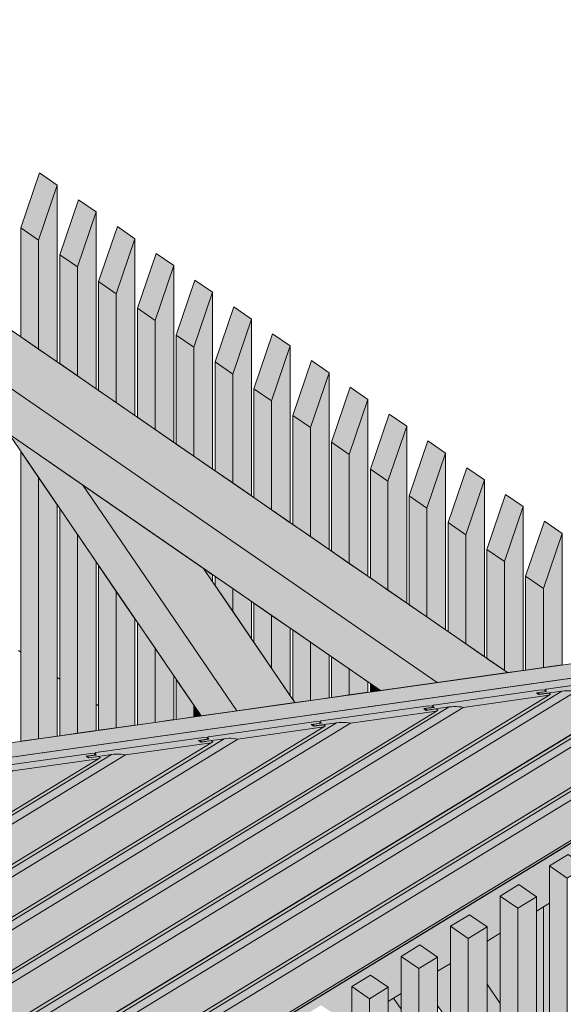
# Model space of a CAD drawing. Header units: millimetres. Extents: x 0 to 1517, y -116 to 725.
# Tile 438 of 501: x 1165 to 1175, y 647 to 666. Entities that reach past the tile are written whole.
import ezdxf

# ---------------------------------------------------------------- set-up
doc = ezdxf.new("R2010")
doc.units = ezdxf.units.MM
doc.linetypes.add('CADWORK_5', pattern=[13.2, 10, -1.5, 0.2, -1.5])
doc.layers.add('Ech.1_100', color=7, linetype='Continuous')

msp = doc.modelspace()

# ---------------------------------------------------------------- hatches: boundary and pattern name
at = {"layer": 'Ech.1_100', "linetype": 'Continuous', "lineweight": 5, "true_color": 0xe3bbbb, "transparency": 33554687}
for points in [[(1172.781, 652.901), (1174.149, 653.094), (1153.291, 667.497), (1152.417, 666.963), (1172.781, 652.901)], [(1171.684, 652.747), (1172.781, 652.901), (1152.417, 666.963), (1152.417, 666.051), (1171.684, 652.747)]]:
    msp.add_hatch(color=9, dxfattribs=at).paths.add_polyline_path(points)
at = {"layer": 'Ech.1_100', "linetype": 'Continuous', "lineweight": 5, "true_color": 0xeaddd7, "transparency": 33554687}
for points in [[(1165.411, 662.563), (1165.068, 662.799), (1164.704, 661.732), (1165.047, 661.495), (1165.411, 662.563)], [(1165.047, 659.38), (1165.411, 659.128), (1165.411, 662.563), (1165.047, 661.495), (1165.047, 659.38)], [(1166.165, 662.042), (1165.822, 662.279), (1165.458, 661.211), (1165.8, 660.975), (1166.165, 662.042)], [(1165.8, 658.859), (1166.165, 658.608), (1166.165, 662.042), (1165.8, 660.975), (1165.8, 658.859)], [(1164.704, 659.616), (1165.047, 659.38), (1165.047, 661.495), (1164.704, 661.732), (1164.704, 659.616)], [(1166.211, 660.691), (1166.554, 660.454), (1166.918, 661.522), (1166.576, 661.758), (1166.211, 660.691)], [(1166.554, 658.339), (1166.918, 658.087), (1166.918, 661.522), (1166.554, 660.454), (1166.554, 658.339)], [(1165.458, 659.096), (1165.8, 658.859), (1165.8, 660.975), (1165.458, 661.211), (1165.458, 659.096)], [(1167.672, 661.001), (1167.329, 661.238), (1166.965, 660.171), (1167.308, 659.934), (1167.672, 661.001)], [(1167.308, 657.818), (1167.672, 657.567), (1167.672, 661.001), (1167.308, 659.934), (1167.308, 657.818)], [(1166.211, 658.575), (1166.554, 658.339), (1166.554, 660.454), (1166.211, 660.691), (1166.211, 658.575)], [(1168.425, 660.481), (1168.083, 660.718), (1167.719, 659.65), (1168.061, 659.414), (1168.425, 660.481)], [(1168.061, 657.298), (1168.425, 657.047), (1168.425, 660.481), (1168.061, 659.414), (1168.061, 657.298)], [(1166.965, 658.055), (1167.308, 657.818), (1167.308, 659.934), (1166.965, 660.171), (1166.965, 658.055)], [(1168.472, 659.13), (1168.815, 658.893), (1169.179, 659.961), (1168.836, 660.197), (1168.472, 659.13)], [(1168.815, 656.778), (1169.179, 656.526), (1169.179, 659.961), (1168.815, 658.893), (1168.815, 656.778)], [(1167.719, 657.535), (1168.061, 657.298), (1168.061, 659.414), (1167.719, 659.65), (1167.719, 657.535)], [(1169.933, 659.44), (1169.59, 659.677), (1169.226, 658.609), (1169.568, 658.373), (1169.933, 659.44)], [(1169.568, 656.257), (1169.933, 656.006), (1169.933, 659.44), (1169.568, 658.373), (1169.568, 656.257)], [(1168.472, 657.014), (1168.815, 656.778), (1168.815, 658.893), (1168.472, 659.13), (1168.472, 657.014)], [(1170.686, 658.92), (1170.344, 659.156), (1169.979, 658.089), (1170.322, 657.853), (1170.686, 658.92)], [(1170.322, 655.737), (1170.686, 655.485), (1170.686, 658.92), (1170.322, 657.853), (1170.322, 655.737)], [(1169.226, 656.494), (1169.568, 656.257), (1169.568, 658.373), (1169.226, 658.609), (1169.226, 656.494)], [(1170.733, 657.569), (1171.076, 657.332), (1171.44, 658.4), (1171.097, 658.636), (1170.733, 657.569)], [(1171.076, 655.217), (1171.44, 654.965), (1171.44, 658.4), (1171.076, 657.332), (1171.076, 655.217)], [(1169.979, 655.973), (1170.322, 655.737), (1170.322, 657.853), (1169.979, 658.089), (1169.979, 655.973)], [(1171.487, 657.048), (1171.829, 656.812), (1172.194, 657.879), (1171.851, 658.116), (1171.487, 657.048)], [(1171.829, 654.696), (1172.194, 654.445), (1172.194, 657.879), (1171.829, 656.812), (1171.829, 654.696)], [(1171.076, 657.332), (1170.733, 657.569), (1170.733, 655.453), (1171.076, 655.217), (1171.076, 657.332)], [(1172.947, 657.359), (1172.605, 657.595), (1172.24, 656.528), (1172.583, 656.291), (1172.947, 657.359)], [(1164.704, 651.762), (1165.047, 651.811), (1165.047, 656.885), (1164.704, 657.388), (1164.704, 651.762)], [(1172.583, 654.176), (1172.947, 653.924), (1172.947, 657.359), (1172.583, 656.291), (1172.583, 654.176)], [(1171.829, 656.812), (1171.487, 657.048), (1171.487, 654.933), (1171.829, 654.696), (1171.829, 656.812)], [(1173.701, 656.838), (1173.358, 657.075), (1172.994, 656.008), (1173.337, 655.771), (1173.701, 656.838)], [(1165.047, 651.811), (1165.411, 651.862), (1165.411, 656.351), (1165.047, 656.885), (1165.047, 651.811)], [(1173.337, 653.655), (1173.701, 653.404), (1173.701, 656.838), (1173.337, 655.771), (1173.337, 653.655)], [(1174.454, 656.318), (1174.112, 656.555), (1173.748, 655.487), (1174.09, 655.251), (1174.454, 656.318)], [(1172.24, 654.412), (1172.583, 654.176), (1172.583, 656.291), (1172.24, 656.528), (1172.24, 654.412)], [(1165.458, 651.868), (1165.8, 651.917), (1165.8, 655.779), (1165.458, 656.282), (1165.458, 651.868)], [(1174.149, 653.094), (1174.454, 653.137), (1174.454, 656.318), (1174.09, 655.251), (1174.09, 653.135), (1174.149, 653.094)], [(1172.994, 653.892), (1173.337, 653.655), (1173.337, 655.771), (1172.994, 656.008), (1172.994, 653.892)], [(1174.501, 654.967), (1174.844, 654.73), (1175.208, 655.798), (1174.865, 656.034), (1174.501, 654.967)], [(1165.8, 651.917), (1166.165, 651.968), (1166.165, 655.245), (1165.8, 655.779), (1165.8, 651.917)], [(1174.844, 653.192), (1175.208, 653.244), (1175.208, 655.798), (1174.844, 654.73), (1174.844, 653.192)], [(1173.748, 653.372), (1174.09, 653.135), (1174.09, 655.251), (1173.748, 655.487), (1173.748, 653.372)], [(1166.211, 651.975), (1166.554, 652.023), (1166.554, 654.673), (1166.211, 655.176), (1166.211, 651.975)], [(1168.425, 654.997), (1168.246, 655.12), (1168.425, 654.857), (1168.425, 654.997)], [(1168.815, 654.728), (1168.472, 654.964), (1168.472, 654.789), (1168.815, 654.286), (1168.815, 654.728)], [(1174.501, 653.144), (1174.844, 653.192), (1174.844, 654.73), (1174.501, 654.967), (1174.501, 653.144)], [(1166.554, 652.023), (1166.918, 652.074), (1166.918, 654.139), (1166.554, 654.673), (1166.554, 652.023)], [(1169.179, 654.476), (1168.815, 654.728), (1168.815, 654.286), (1169.179, 653.751), (1169.179, 654.476)], [(1169.568, 654.207), (1169.226, 654.444), (1169.226, 653.683), (1169.568, 653.18), (1169.568, 654.207)], [(1166.965, 652.081), (1167.308, 652.129), (1167.308, 653.567), (1166.965, 654.07), (1166.965, 652.081)], [(1169.933, 653.956), (1169.568, 654.207), (1169.568, 653.18), (1169.933, 652.645), (1169.933, 653.956)], [(1170.023, 652.512), (1170.322, 652.554), (1170.322, 653.687), (1169.979, 653.923), (1169.979, 652.576), (1170.023, 652.512)], [(1170.322, 652.554), (1170.686, 652.606), (1170.686, 653.435), (1170.322, 653.687), (1170.322, 652.554)], [(1167.308, 652.129), (1167.672, 652.181), (1167.672, 653.033), (1167.308, 653.567), (1167.308, 652.129)], [(1170.733, 652.612), (1171.076, 652.661), (1171.076, 653.167), (1170.733, 653.403), (1170.733, 652.612)], [(1171.076, 652.661), (1171.44, 652.712), (1171.44, 652.915), (1171.076, 653.167), (1171.076, 652.661)], [(1167.719, 652.187), (1168.061, 652.236), (1168.061, 652.461), (1167.719, 652.964), (1167.719, 652.187)], [(1171.487, 652.719), (1171.684, 652.747), (1171.487, 652.883), (1171.487, 652.719)], [(1168.061, 652.236), (1168.201, 652.255), (1168.061, 652.461), (1168.061, 652.236)], [(1175.327, 649.563), (1174.963, 649.341), (1175.305, 649.104), (1175.669, 649.327), (1175.327, 649.563)], [(1175.305, 649.104), (1174.963, 649.341), (1174.963, 637.212), (1175.134, 636.904), (1175.305, 636.785), (1175.305, 649.104)], [(1174.346, 648.518), (1174.71, 648.741), (1174.368, 648.977), (1174.004, 648.755), (1174.346, 648.518)], [(1174.346, 648.518), (1174.004, 648.755), (1174.004, 636.626), (1174.175, 636.318), (1174.346, 636.199), (1174.346, 648.518)], [(1174.346, 636.199), (1174.71, 636.422), (1174.71, 648.741), (1174.346, 648.518), (1174.346, 636.199)], [(1174.844, 648.546), (1174.71, 648.464), (1174.71, 645.633), (1174.844, 645.437), (1174.844, 648.546)], [(1174.963, 648.618), (1174.844, 648.546), (1174.844, 645.437), (1174.963, 645.263), (1174.963, 648.618)], [(1173.387, 647.933), (1173.751, 648.155), (1173.409, 648.392), (1173.044, 648.169), (1173.387, 647.933)], [(1173.387, 647.933), (1173.044, 648.169), (1173.044, 636.04), (1173.216, 635.732), (1173.387, 635.614), (1173.387, 647.933)], [(1173.751, 648.155), (1173.387, 647.933), (1173.387, 635.614), (1173.751, 635.836), (1173.751, 648.155)], [(1174.004, 648.033), (1173.751, 647.878), (1173.751, 647.041), (1174.004, 646.67), (1174.004, 648.033)], [(1172.428, 647.347), (1172.792, 647.569), (1172.45, 647.806), (1172.085, 647.583), (1172.428, 647.347)], [(1172.428, 647.347), (1172.085, 647.583), (1172.085, 635.454), (1172.257, 635.146), (1172.428, 635.028), (1172.428, 647.347)], [(1172.792, 647.569), (1172.428, 647.347), (1172.428, 635.028), (1172.792, 635.25), (1172.792, 647.569)], [(1171.49, 647.22), (1171.126, 646.998), (1171.469, 646.761), (1171.833, 646.983), (1171.49, 647.22)], [(1171.469, 646.761), (1171.126, 646.998), (1171.126, 634.869), (1171.297, 634.56), (1171.469, 634.442), (1171.469, 646.761)], [(1171.833, 646.983), (1171.469, 646.761), (1171.469, 634.442), (1171.833, 634.664), (1171.833, 646.983)], [(1171.938, 646.771), (1171.833, 646.707), (1171.833, 646.329), (1172.085, 646.155), (1172.085, 646.555), (1171.938, 646.771)]]:
    msp.add_hatch(color=254, dxfattribs=at).paths.add_polyline_path(points)
at = {"layer": 'Ech.1_100', "linetype": 'Continuous', "lineweight": 5, "true_color": 0xe0d9d1, "transparency": 33554687}
for points in [[(1168.201, 652.255), (1168.894, 652.353), (1165.909, 656.734), (1164.475, 657.724), (1168.201, 652.255)], [(1168.894, 652.353), (1170.023, 652.512), (1168.246, 655.12), (1165.909, 656.734), (1168.894, 652.353)], [(1173.044, 647.447), (1172.792, 647.293), (1172.792, 646.632), (1173.044, 646.261), (1173.044, 647.447)], [(1174.004, 646.67), (1173.751, 647.041), (1173.751, 645.224), (1174.004, 644.854), (1174.004, 646.67)], [(1172.085, 646.861), (1171.938, 646.771), (1172.085, 646.555), (1172.085, 646.861)]]:
    msp.add_hatch(color=254, dxfattribs=at).paths.add_polyline_path(points)
at = {"layer": 'Ech.1_100', "linetype": 'Continuous', "lineweight": 5, "true_color": 0xd4c4b3, "transparency": 33554687}
for points in [[(1185.843, 654.743), (1143.155, 648.723), (1143.497, 648.487), (1186.186, 654.507), (1185.843, 654.743)], [(1183.522, 653.846), (1181.58, 653.572), (1147.148, 632.542), (1147.148, 632.352), (1147.512, 632.575), (1147.855, 632.338), (1147.855, 632.061), (1148.107, 632.216), (1148.107, 632.938), (1148.472, 633.16), (1148.814, 632.924), (1148.814, 632.647), (1149.066, 632.801), (1149.066, 633.524), (1149.431, 633.746), (1149.773, 633.51), (1149.773, 633.233), (1150.026, 633.387), (1150.026, 634.11), (1150.39, 634.332), (1150.732, 634.096), (1150.732, 633.819), (1150.985, 633.973), (1150.985, 634.695), (1151.349, 634.918), (1151.691, 634.681), (1151.691, 634.405), (1151.944, 634.559), (1151.944, 635.281), (1152.308, 635.504), (1152.651, 635.267), (1152.651, 634.99), (1152.903, 635.145), (1152.903, 635.867), (1153.267, 636.089), (1153.61, 635.853), (1153.61, 635.576), (1153.862, 635.73), (1153.862, 636.453), (1154.226, 636.675), (1154.569, 636.439), (1154.569, 636.162), (1154.821, 636.316), (1154.821, 637.039), (1155.185, 637.261), (1155.528, 637.025), (1155.528, 636.748), (1155.78, 636.902), (1155.78, 637.624), (1156.145, 637.847), (1156.487, 637.61), (1156.487, 637.334), (1156.739, 637.488), (1156.739, 638.21), (1157.104, 638.433), (1157.446, 638.196), (1157.446, 637.92), (1157.699, 638.074), (1157.699, 638.796), (1158.063, 639.019), (1158.405, 638.782), (1158.405, 638.505), (1158.658, 638.66), (1158.658, 639.382), (1159.022, 639.604), (1159.364, 639.368), (1159.364, 639.091), (1159.617, 639.245), (1159.617, 639.968), (1159.981, 640.19), (1160.324, 639.954), (1160.324, 639.677), (1160.576, 639.831), (1160.576, 640.554), (1160.94, 640.776), (1161.283, 640.539), (1161.283, 640.263), (1161.535, 640.417), (1161.535, 641.139), (1161.899, 641.362), (1162.242, 641.125), (1162.242, 640.849), (1162.494, 641.003), (1162.494, 641.725), (1162.858, 641.948), (1163.201, 641.711), (1163.201, 641.434), (1163.453, 641.589), (1163.453, 642.311), (1163.817, 642.533), (1164.16, 642.297), (1164.16, 642.02), (1164.412, 642.174), (1164.412, 642.897), (1164.777, 643.119), (1165.119, 642.883), (1165.119, 642.606), (1165.371, 642.76), (1165.371, 643.483), (1165.736, 643.705), (1166.078, 643.469), (1166.078, 643.192), (1166.331, 643.346), (1166.331, 644.068), (1166.695, 644.291), (1167.037, 644.054), (1167.037, 643.778), (1167.29, 643.932), (1167.29, 644.654), (1167.654, 644.877), (1167.996, 644.64), (1167.996, 644.364), (1168.249, 644.518), (1168.249, 645.24), (1168.613, 645.463), (1168.956, 645.226), (1168.956, 644.949), (1169.208, 645.103), (1169.208, 645.826), (1169.572, 646.048), (1169.915, 645.812), (1169.915, 645.535), (1170.167, 645.689), (1170.167, 646.412), (1170.531, 646.634), (1170.874, 646.398), (1170.874, 646.121), (1171.126, 646.275), (1171.126, 646.998), (1171.49, 647.22), (1171.833, 646.983), (1171.833, 646.707), (1172.085, 646.861), (1172.085, 647.583), (1172.45, 647.806), (1172.792, 647.569), (1172.792, 647.293), (1173.044, 647.447), (1173.044, 648.169), (1173.409, 648.392), (1173.751, 648.155), (1173.751, 647.878), (1174.004, 648.033), (1174.004, 648.755), (1174.368, 648.977), (1174.71, 648.741), (1174.71, 648.464), (1174.963, 648.618), (1174.963, 649.341), (1175.327, 649.563), (1175.669, 649.327), (1175.669, 649.05), (1175.922, 649.204), (1175.922, 649.927), (1176.286, 650.149), (1176.629, 649.913), (1176.629, 649.636), (1183.522, 653.846)], [(1163.877, 651.218), (1163.941, 651.212), (1163.974, 651.232), (1166.062, 651.526), (1166.126, 651.52), (1166.16, 651.54), (1168.248, 651.835), (1168.311, 651.828), (1168.345, 651.848), (1170.433, 652.143), (1170.497, 652.136), (1170.53, 652.157), (1172.618, 652.451), (1172.682, 652.444), (1172.715, 652.465), (1174.804, 652.759), (1174.867, 652.752), (1174.901, 652.773), (1175.943, 652.92), (1175.943, 653.062), (1146.806, 648.953), (1146.977, 648.835), (1148.58, 649.061), (1148.643, 649.054), (1148.677, 649.075), (1150.765, 649.369), (1150.829, 649.362), (1150.862, 649.383), (1152.95, 649.677), (1153.014, 649.671), (1153.048, 649.691), (1155.136, 649.986), (1155.199, 649.979), (1155.233, 649.999), (1157.321, 650.294), (1157.385, 650.287), (1157.418, 650.307), (1159.506, 650.602), (1159.57, 650.595), (1159.604, 650.616), (1161.692, 650.91), (1161.755, 650.903), (1161.789, 650.924), (1163.877, 651.218)], [(1147.148, 632.542), (1176.286, 650.339), (1176.156, 650.429), (1176.156, 650.309), (1147.148, 632.592), (1147.148, 632.542)]]:
    msp.add_hatch(color=9, dxfattribs=at).paths.add_polyline_path(points)
at = {"layer": 'Ech.1_100', "linetype": 'Continuous', "lineweight": 5, "true_color": 0xeae1d7, "transparency": 33554687}
for points in [[(1175.295, 652.743), (1175.343, 652.743), (1175.389, 652.741), (1175.433, 652.736), (1175.472, 652.728), (1176.156, 652.825), (1176.005, 652.929), (1174.901, 652.773), (1174.873, 652.752), (1174.907, 652.728), (1174.729, 652.703), (1174.77, 652.675), (1175.203, 652.736), (1175.248, 652.741), (1175.295, 652.743)], [(1176.156, 652.825), (1175.472, 652.728), (1147.148, 635.428), (1147.148, 634.645), (1176.156, 652.363), (1176.156, 652.825)], [(1175.343, 652.743), (1175.295, 652.743), (1175.248, 652.741), (1175.203, 652.736), (1147.148, 635.6), (1147.148, 635.428), (1175.472, 652.728), (1175.433, 652.736), (1175.389, 652.741), (1175.343, 652.743)], [(1175.203, 652.736), (1174.77, 652.675), (1174.764, 652.671), (1174.952, 652.697), (1174.982, 652.676), (1174.954, 652.655), (1147.148, 635.672), (1147.148, 635.6), (1175.203, 652.736)], [(1173.11, 652.435), (1173.158, 652.435), (1173.204, 652.432), (1173.248, 652.427), (1173.287, 652.42), (1174.954, 652.655), (1174.982, 652.676), (1174.952, 652.697), (1174.757, 652.67), (1174.709, 652.703), (1174.904, 652.731), (1174.873, 652.752), (1174.804, 652.759), (1172.715, 652.465), (1172.687, 652.444), (1172.722, 652.42), (1172.544, 652.395), (1172.585, 652.367), (1173.018, 652.428), (1173.063, 652.433), (1173.11, 652.435)], [(1174.729, 652.703), (1174.898, 652.727), (1174.904, 652.731), (1174.709, 652.703), (1174.719, 652.697), (1174.729, 652.703)], [(1174.867, 652.752), (1174.873, 652.752), (1174.901, 652.773), (1174.867, 652.752)], [(1174.898, 652.727), (1174.907, 652.728), (1174.904, 652.731), (1174.898, 652.727)], [(1174.954, 652.655), (1173.287, 652.42), (1147.148, 636.455), (1147.148, 635.672), (1174.954, 652.655)], [(1174.757, 652.67), (1174.764, 652.671), (1174.77, 652.675), (1174.729, 652.703), (1174.719, 652.697), (1174.757, 652.67)], [(1173.158, 652.435), (1173.11, 652.435), (1173.063, 652.433), (1173.018, 652.428), (1147.148, 636.627), (1147.148, 636.455), (1173.287, 652.42), (1173.248, 652.427), (1173.204, 652.432), (1173.158, 652.435)], [(1173.018, 652.428), (1172.585, 652.367), (1172.579, 652.363), (1172.766, 652.389), (1172.797, 652.368), (1172.769, 652.347), (1147.148, 636.698), (1147.148, 636.627), (1173.018, 652.428)], [(1172.769, 652.347), (1171.102, 652.112), (1147.148, 637.481), (1147.148, 636.698), (1172.769, 652.347)], [(1147.148, 634.574), (1176.101, 652.258), (1176.101, 652.329), (1147.148, 634.645), (1147.148, 634.574)], [(1170.925, 652.127), (1170.972, 652.127), (1171.019, 652.124), (1171.062, 652.119), (1171.102, 652.112), (1172.769, 652.347), (1172.797, 652.368), (1172.766, 652.389), (1172.572, 652.362), (1172.524, 652.395), (1172.718, 652.422), (1172.687, 652.444), (1172.618, 652.451), (1170.53, 652.157), (1170.502, 652.136), (1170.536, 652.112), (1170.358, 652.087), (1170.399, 652.058), (1170.832, 652.119), (1170.878, 652.124), (1170.925, 652.127)], [(1172.544, 652.395), (1172.712, 652.419), (1172.718, 652.422), (1172.524, 652.395), (1172.533, 652.389), (1172.544, 652.395)], [(1172.572, 652.362), (1172.579, 652.363), (1172.585, 652.367), (1172.544, 652.395), (1172.533, 652.389), (1172.572, 652.362)], [(1172.682, 652.444), (1172.687, 652.444), (1172.715, 652.465), (1172.682, 652.444)], [(1172.712, 652.419), (1172.722, 652.42), (1172.718, 652.422), (1172.712, 652.419)], [(1147.148, 634.402), (1176.156, 652.119), (1176.144, 652.136), (1176.134, 652.153), (1176.124, 652.171), (1176.116, 652.189), (1176.11, 652.207), (1176.105, 652.225), (1176.102, 652.242), (1176.101, 652.258), (1147.148, 634.574), (1147.148, 634.402)], [(1168.739, 651.819), (1168.787, 651.819), (1168.833, 651.816), (1168.877, 651.811), (1168.916, 651.804), (1170.584, 652.039), (1170.612, 652.06), (1170.581, 652.081), (1170.387, 652.054), (1170.339, 652.087), (1170.533, 652.114), (1170.502, 652.136), (1170.433, 652.143), (1168.345, 651.848), (1168.317, 651.827), (1168.351, 651.804), (1168.173, 651.779), (1168.214, 651.75), (1168.647, 651.811), (1168.692, 651.816), (1168.739, 651.819)], [(1170.497, 652.136), (1170.502, 652.136), (1170.53, 652.157), (1170.497, 652.136)], [(1170.972, 652.127), (1170.925, 652.127), (1170.878, 652.124), (1170.832, 652.119), (1147.148, 637.654), (1147.148, 637.481), (1171.102, 652.112), (1171.062, 652.119), (1171.019, 652.124), (1170.972, 652.127)], [(1176.156, 652.119), (1147.148, 634.402), (1147.148, 633.618), (1176.156, 651.336), (1176.156, 652.119)], [(1170.393, 652.055), (1170.581, 652.081), (1170.612, 652.06), (1170.584, 652.039), (1147.148, 637.725), (1147.148, 637.654), (1170.832, 652.119), (1170.399, 652.058), (1170.393, 652.055)], [(1170.584, 652.039), (1168.916, 651.804), (1147.148, 638.508), (1147.148, 637.725), (1170.584, 652.039)], [(1170.358, 652.087), (1170.527, 652.111), (1170.533, 652.114), (1170.339, 652.087), (1170.348, 652.08), (1170.358, 652.087)], [(1170.387, 652.054), (1170.393, 652.055), (1170.399, 652.058), (1170.358, 652.087), (1170.348, 652.08), (1170.387, 652.054)], [(1170.527, 652.111), (1170.536, 652.112), (1170.533, 652.114), (1170.527, 652.111)], [(1168.787, 651.819), (1168.739, 651.819), (1168.692, 651.816), (1168.647, 651.811), (1147.148, 638.68), (1147.148, 638.508), (1168.916, 651.804), (1168.877, 651.811), (1168.833, 651.816), (1168.787, 651.819)], [(1168.647, 651.811), (1168.214, 651.75), (1168.208, 651.746), (1168.396, 651.773), (1168.426, 651.752), (1168.398, 651.731), (1147.148, 638.751), (1147.148, 638.68), (1168.647, 651.811)], [(1166.554, 651.511), (1166.602, 651.511), (1166.648, 651.508), (1166.692, 651.503), (1166.731, 651.495), (1168.398, 651.731), (1168.426, 651.752), (1168.396, 651.773), (1168.201, 651.746), (1168.153, 651.779), (1168.348, 651.806), (1168.317, 651.827), (1168.248, 651.835), (1166.16, 651.54), (1166.131, 651.519), (1166.166, 651.495), (1165.988, 651.47), (1166.029, 651.442), (1166.462, 651.503), (1166.507, 651.508), (1166.554, 651.511)], [(1168.173, 651.779), (1168.342, 651.802), (1168.348, 651.806), (1168.153, 651.779), (1168.163, 651.772), (1168.173, 651.779)], [(1168.201, 651.746), (1168.208, 651.746), (1168.214, 651.75), (1168.173, 651.779), (1168.163, 651.772), (1168.201, 651.746)], [(1168.311, 651.828), (1168.317, 651.827), (1168.345, 651.848), (1168.311, 651.828)], [(1168.342, 651.802), (1168.351, 651.804), (1168.348, 651.806), (1168.342, 651.802)], [(1168.398, 651.731), (1166.731, 651.495), (1147.148, 639.535), (1147.148, 638.751), (1168.398, 651.731)], [(1166.602, 651.511), (1166.554, 651.511), (1166.507, 651.508), (1166.462, 651.503), (1147.148, 639.707), (1147.148, 639.535), (1166.731, 651.495), (1166.692, 651.503), (1166.648, 651.508), (1166.602, 651.511)], [(1166.462, 651.503), (1166.029, 651.442), (1166.023, 651.438), (1166.21, 651.465), (1166.241, 651.443), (1166.213, 651.422), (1147.148, 639.778), (1147.148, 639.707), (1166.462, 651.503)], [(1166.213, 651.422), (1164.546, 651.187), (1147.148, 640.561), (1147.148, 639.778), (1166.213, 651.422)], [(1164.369, 651.202), (1164.416, 651.202), (1164.463, 651.2), (1164.506, 651.195), (1164.546, 651.187), (1166.213, 651.422), (1166.241, 651.443), (1166.21, 651.465), (1166.016, 651.437), (1165.968, 651.47), (1166.162, 651.498), (1166.131, 651.519), (1166.062, 651.526), (1163.974, 651.232), (1163.946, 651.211), (1163.98, 651.187), (1163.802, 651.162), (1163.843, 651.134), (1164.276, 651.195), (1164.322, 651.2), (1164.369, 651.202)], [(1165.988, 651.47), (1166.156, 651.494), (1166.162, 651.498), (1165.968, 651.47), (1165.977, 651.464), (1165.988, 651.47)], [(1166.016, 651.437), (1166.023, 651.438), (1166.029, 651.442), (1165.988, 651.47), (1165.977, 651.464), (1166.016, 651.437)], [(1166.126, 651.52), (1166.131, 651.519), (1166.16, 651.54), (1166.126, 651.52)], [(1166.156, 651.494), (1166.165, 651.496), (1166.162, 651.498), (1166.156, 651.494)], [(1147.148, 633.547), (1176.101, 651.231), (1176.101, 651.303), (1147.148, 633.618), (1147.148, 633.547)], [(1176.101, 651.231), (1147.148, 633.547), (1147.148, 633.375), (1176.156, 651.093), (1176.144, 651.109), (1176.134, 651.126), (1176.124, 651.144), (1176.116, 651.162), (1176.11, 651.18), (1176.105, 651.198), (1176.102, 651.215), (1176.101, 651.231)], [(1176.156, 651.093), (1147.148, 633.375), (1147.148, 632.592), (1176.156, 650.309), (1176.156, 651.093)]]:
    msp.add_hatch(color=254, dxfattribs=at).paths.add_polyline_path(points)

# ---------------------------------------------------------------- linework, layer by layer
at = {"layer": 'Ech.1_100', "color": 7, "linetype": 'Continuous', "lineweight": 5}
for points in [[(1172.781, 652.901), (1174.149, 653.094), (1153.291, 667.497), (1152.417, 666.963), (1172.781, 652.901)], [(1171.684, 652.747), (1172.781, 652.901), (1152.417, 666.963), (1152.417, 666.051), (1171.684, 652.747)], [(1165.411, 662.563), (1165.068, 662.799), (1164.704, 661.732), (1165.047, 661.495), (1165.411, 662.563)], [(1165.047, 659.38), (1165.411, 659.128), (1165.411, 662.563), (1165.047, 661.495), (1165.047, 659.38)], [(1166.165, 662.042), (1165.822, 662.279), (1165.458, 661.211), (1165.8, 660.975), (1166.165, 662.042)], [(1165.8, 658.859), (1166.165, 658.608), (1166.165, 662.042), (1165.8, 660.975), (1165.8, 658.859)], [(1164.704, 659.616), (1165.047, 659.38), (1165.047, 661.495), (1164.704, 661.732), (1164.704, 659.616)], [(1166.211, 660.691), (1166.554, 660.454), (1166.918, 661.522), (1166.576, 661.758), (1166.211, 660.691)], [(1166.554, 658.339), (1166.918, 658.087), (1166.918, 661.522), (1166.554, 660.454), (1166.554, 658.339)], [(1165.458, 659.096), (1165.8, 658.859), (1165.8, 660.975), (1165.458, 661.211), (1165.458, 659.096)], [(1167.672, 661.001), (1167.329, 661.238), (1166.965, 660.171), (1167.308, 659.934), (1167.672, 661.001)], [(1167.308, 657.818), (1167.672, 657.567), (1167.672, 661.001), (1167.308, 659.934), (1167.308, 657.818)], [(1166.211, 658.575), (1166.554, 658.339), (1166.554, 660.454), (1166.211, 660.691), (1166.211, 658.575)], [(1168.425, 660.481), (1168.083, 660.718), (1167.719, 659.65), (1168.061, 659.414), (1168.425, 660.481)], [(1168.061, 657.298), (1168.425, 657.047), (1168.425, 660.481), (1168.061, 659.414), (1168.061, 657.298)], [(1166.965, 658.055), (1167.308, 657.818), (1167.308, 659.934), (1166.965, 660.171), (1166.965, 658.055)], [(1168.472, 659.13), (1168.815, 658.893), (1169.179, 659.961), (1168.836, 660.197), (1168.472, 659.13)], [(1168.815, 656.778), (1169.179, 656.526), (1169.179, 659.961), (1168.815, 658.893), (1168.815, 656.778)], [(1167.719, 657.535), (1168.061, 657.298), (1168.061, 659.414), (1167.719, 659.65), (1167.719, 657.535)], [(1169.933, 659.44), (1169.59, 659.677), (1169.226, 658.609), (1169.568, 658.373), (1169.933, 659.44)], [(1169.568, 656.257), (1169.933, 656.006), (1169.933, 659.44), (1169.568, 658.373), (1169.568, 656.257)], [(1168.472, 657.014), (1168.815, 656.778), (1168.815, 658.893), (1168.472, 659.13), (1168.472, 657.014)], [(1170.686, 658.92), (1170.344, 659.156), (1169.979, 658.089), (1170.322, 657.853), (1170.686, 658.92)], [(1170.322, 655.737), (1170.686, 655.485), (1170.686, 658.92), (1170.322, 657.853), (1170.322, 655.737)], [(1169.226, 656.494), (1169.568, 656.257), (1169.568, 658.373), (1169.226, 658.609), (1169.226, 656.494)], [(1170.733, 657.569), (1171.076, 657.332), (1171.44, 658.4), (1171.097, 658.636), (1170.733, 657.569)], [(1171.076, 655.217), (1171.44, 654.965), (1171.44, 658.4), (1171.076, 657.332), (1171.076, 655.217)], [(1169.979, 655.973), (1170.322, 655.737), (1170.322, 657.853), (1169.979, 658.089), (1169.979, 655.973)], [(1171.487, 657.048), (1171.829, 656.812), (1172.194, 657.879), (1171.851, 658.116), (1171.487, 657.048)], [(1171.829, 654.696), (1172.194, 654.445), (1172.194, 657.879), (1171.829, 656.812), (1171.829, 654.696)], [(1168.201, 652.255), (1168.894, 652.353), (1165.909, 656.734), (1164.475, 657.724), (1168.201, 652.255)], [(1171.076, 657.332), (1170.733, 657.569), (1170.733, 655.453), (1171.076, 655.217), (1171.076, 657.332)], [(1172.947, 657.359), (1172.605, 657.595), (1172.24, 656.528), (1172.583, 656.291), (1172.947, 657.359)], [(1164.704, 651.762), (1165.047, 651.811), (1165.047, 656.885), (1164.704, 657.388), (1164.704, 651.762)], [(1172.583, 654.176), (1172.947, 653.924), (1172.947, 657.359), (1172.583, 656.291), (1172.583, 654.176)], [(1171.829, 656.812), (1171.487, 657.048), (1171.487, 654.933), (1171.829, 654.696), (1171.829, 656.812)], [(1173.701, 656.838), (1173.358, 657.075), (1172.994, 656.008), (1173.337, 655.771), (1173.701, 656.838)], [(1165.047, 651.811), (1165.411, 651.862), (1165.411, 656.351), (1165.047, 656.885), (1165.047, 651.811)], [(1168.894, 652.353), (1170.023, 652.512), (1168.246, 655.12), (1165.909, 656.734), (1168.894, 652.353)], [(1173.337, 653.655), (1173.701, 653.404), (1173.701, 656.838), (1173.337, 655.771), (1173.337, 653.655)], [(1174.454, 656.318), (1174.112, 656.555), (1173.748, 655.487), (1174.09, 655.251), (1174.454, 656.318)], [(1172.24, 654.412), (1172.583, 654.176), (1172.583, 656.291), (1172.24, 656.528), (1172.24, 654.412)], [(1165.458, 651.868), (1165.8, 651.917), (1165.8, 655.779), (1165.458, 656.282), (1165.458, 651.868)], [(1174.149, 653.094), (1174.454, 653.137), (1174.454, 656.318), (1174.09, 655.251), (1174.09, 653.135), (1174.149, 653.094)], [(1172.994, 653.892), (1173.337, 653.655), (1173.337, 655.771), (1172.994, 656.008), (1172.994, 653.892)], [(1174.501, 654.967), (1174.844, 654.73), (1175.208, 655.798), (1174.865, 656.034), (1174.501, 654.967)], [(1165.8, 651.917), (1166.165, 651.968), (1166.165, 655.245), (1165.8, 655.779), (1165.8, 651.917)], [(1174.844, 653.192), (1175.208, 653.244), (1175.208, 655.798), (1174.844, 654.73), (1174.844, 653.192)], [(1173.748, 653.372), (1174.09, 653.135), (1174.09, 655.251), (1173.748, 655.487), (1173.748, 653.372)], [(1166.211, 651.975), (1166.554, 652.023), (1166.554, 654.673), (1166.211, 655.176), (1166.211, 651.975)], [(1168.425, 654.997), (1168.246, 655.12), (1168.425, 654.857), (1168.425, 654.997)], [(1168.815, 654.728), (1168.472, 654.964), (1168.472, 654.789), (1168.815, 654.286), (1168.815, 654.728)], [(1174.501, 653.144), (1174.844, 653.192), (1174.844, 654.73), (1174.501, 654.967), (1174.501, 653.144)], [(1185.843, 654.743), (1143.155, 648.723), (1143.497, 648.487), (1186.186, 654.507), (1185.843, 654.743)], [(1166.554, 652.023), (1166.918, 652.074), (1166.918, 654.139), (1166.554, 654.673), (1166.554, 652.023)], [(1169.179, 654.476), (1168.815, 654.728), (1168.815, 654.286), (1169.179, 653.751), (1169.179, 654.476)], [(1169.568, 654.207), (1169.226, 654.444), (1169.226, 653.683), (1169.568, 653.18), (1169.568, 654.207)], [(1166.965, 652.081), (1167.308, 652.129), (1167.308, 653.567), (1166.965, 654.07), (1166.965, 652.081)], [(1169.933, 653.956), (1169.568, 654.207), (1169.568, 653.18), (1169.933, 652.645), (1169.933, 653.956)], [(1170.023, 652.512), (1170.322, 652.554), (1170.322, 653.687), (1169.979, 653.923), (1169.979, 652.576), (1170.023, 652.512)], [(1170.322, 652.554), (1170.686, 652.606), (1170.686, 653.435), (1170.322, 653.687), (1170.322, 652.554)], [(1167.308, 652.129), (1167.672, 652.181), (1167.672, 653.033), (1167.308, 653.567), (1167.308, 652.129)], [(1170.733, 652.612), (1171.076, 652.661), (1171.076, 653.167), (1170.733, 653.403), (1170.733, 652.612)], [(1171.076, 652.661), (1171.44, 652.712), (1171.44, 652.915), (1171.076, 653.167), (1171.076, 652.661)], [(1167.719, 652.187), (1168.061, 652.236), (1168.061, 652.461), (1167.719, 652.964), (1167.719, 652.187)], [(1175.295, 652.743), (1175.343, 652.743), (1175.389, 652.741), (1175.433, 652.736), (1175.472, 652.728), (1176.156, 652.825), (1176.005, 652.929), (1174.901, 652.773), (1174.873, 652.752), (1174.907, 652.728), (1174.729, 652.703), (1174.77, 652.675), (1175.203, 652.736), (1175.248, 652.741), (1175.295, 652.743)], [(1176.156, 652.825), (1175.472, 652.728), (1147.148, 635.428), (1147.148, 634.645), (1176.156, 652.363), (1176.156, 652.825)], [(1175.343, 652.743), (1175.295, 652.743), (1175.248, 652.741), (1175.203, 652.736), (1147.148, 635.6), (1147.148, 635.428), (1175.472, 652.728), (1175.433, 652.736), (1175.389, 652.741), (1175.343, 652.743)], [(1175.203, 652.736), (1174.77, 652.675), (1174.764, 652.671), (1174.952, 652.697), (1174.982, 652.676), (1174.954, 652.655), (1147.148, 635.672), (1147.148, 635.6), (1175.203, 652.736)], [(1171.487, 652.719), (1171.684, 652.747), (1171.487, 652.883), (1171.487, 652.719)], [(1173.11, 652.435), (1173.158, 652.435), (1173.204, 652.432), (1173.248, 652.427), (1173.287, 652.42), (1174.954, 652.655), (1174.982, 652.676), (1174.952, 652.697), (1174.757, 652.67), (1174.709, 652.703), (1174.904, 652.731), (1174.873, 652.752), (1174.804, 652.759), (1172.715, 652.465), (1172.687, 652.444), (1172.722, 652.42), (1172.544, 652.395), (1172.585, 652.367), (1173.018, 652.428), (1173.063, 652.433), (1173.11, 652.435)], [(1174.729, 652.703), (1174.898, 652.727), (1174.904, 652.731), (1174.709, 652.703), (1174.719, 652.697), (1174.729, 652.703)], [(1174.867, 652.752), (1174.873, 652.752), (1174.901, 652.773), (1174.867, 652.752)], [(1174.898, 652.727), (1174.907, 652.728), (1174.904, 652.731), (1174.898, 652.727)], [(1174.954, 652.655), (1173.287, 652.42), (1147.148, 636.455), (1147.148, 635.672), (1174.954, 652.655)], [(1174.757, 652.67), (1174.764, 652.671), (1174.77, 652.675), (1174.729, 652.703), (1174.719, 652.697), (1174.757, 652.67)], [(1173.158, 652.435), (1173.11, 652.435), (1173.063, 652.433), (1173.018, 652.428), (1147.148, 636.627), (1147.148, 636.455), (1173.287, 652.42), (1173.248, 652.427), (1173.204, 652.432), (1173.158, 652.435)], [(1173.018, 652.428), (1172.585, 652.367), (1172.579, 652.363), (1172.766, 652.389), (1172.797, 652.368), (1172.769, 652.347), (1147.148, 636.698), (1147.148, 636.627), (1173.018, 652.428)], [(1172.769, 652.347), (1171.102, 652.112), (1147.148, 637.481), (1147.148, 636.698), (1172.769, 652.347)], [(1147.148, 634.574), (1176.101, 652.258), (1176.101, 652.329), (1147.148, 634.645), (1147.148, 634.574)], [(1168.061, 652.236), (1168.201, 652.255), (1168.061, 652.461), (1168.061, 652.236)], [(1170.925, 652.127), (1170.972, 652.127), (1171.019, 652.124), (1171.062, 652.119), (1171.102, 652.112), (1172.769, 652.347), (1172.797, 652.368), (1172.766, 652.389), (1172.572, 652.362), (1172.524, 652.395), (1172.718, 652.422), (1172.687, 652.444), (1172.618, 652.451), (1170.53, 652.157), (1170.502, 652.136), (1170.536, 652.112), (1170.358, 652.087), (1170.399, 652.058), (1170.832, 652.119), (1170.878, 652.124), (1170.925, 652.127)], [(1172.544, 652.395), (1172.712, 652.419), (1172.718, 652.422), (1172.524, 652.395), (1172.533, 652.389), (1172.544, 652.395)], [(1172.572, 652.362), (1172.579, 652.363), (1172.585, 652.367), (1172.544, 652.395), (1172.533, 652.389), (1172.572, 652.362)], [(1172.682, 652.444), (1172.687, 652.444), (1172.715, 652.465), (1172.682, 652.444)], [(1172.712, 652.419), (1172.722, 652.42), (1172.718, 652.422), (1172.712, 652.419)], [(1147.148, 634.402), (1176.156, 652.119), (1176.144, 652.136), (1176.134, 652.153), (1176.124, 652.171), (1176.116, 652.189), (1176.11, 652.207), (1176.105, 652.225), (1176.102, 652.242), (1176.101, 652.258), (1147.148, 634.574), (1147.148, 634.402)], [(1168.739, 651.819), (1168.787, 651.819), (1168.833, 651.816), (1168.877, 651.811), (1168.916, 651.804), (1170.584, 652.039), (1170.612, 652.06), (1170.581, 652.081), (1170.387, 652.054), (1170.339, 652.087), (1170.533, 652.114), (1170.502, 652.136), (1170.433, 652.143), (1168.345, 651.848), (1168.317, 651.827), (1168.351, 651.804), (1168.173, 651.779), (1168.214, 651.75), (1168.647, 651.811), (1168.692, 651.816), (1168.739, 651.819)], [(1170.497, 652.136), (1170.502, 652.136), (1170.53, 652.157), (1170.497, 652.136)], [(1170.972, 652.127), (1170.925, 652.127), (1170.878, 652.124), (1170.832, 652.119), (1147.148, 637.654), (1147.148, 637.481), (1171.102, 652.112), (1171.062, 652.119), (1171.019, 652.124), (1170.972, 652.127)], [(1176.156, 652.119), (1147.148, 634.402), (1147.148, 633.618), (1176.156, 651.336), (1176.156, 652.119)], [(1170.393, 652.055), (1170.581, 652.081), (1170.612, 652.06), (1170.584, 652.039), (1147.148, 637.725), (1147.148, 637.654), (1170.832, 652.119), (1170.399, 652.058), (1170.393, 652.055)], [(1170.584, 652.039), (1168.916, 651.804), (1147.148, 638.508), (1147.148, 637.725), (1170.584, 652.039)], [(1170.358, 652.087), (1170.527, 652.111), (1170.533, 652.114), (1170.339, 652.087), (1170.348, 652.08), (1170.358, 652.087)], [(1170.387, 652.054), (1170.393, 652.055), (1170.399, 652.058), (1170.358, 652.087), (1170.348, 652.08), (1170.387, 652.054)], [(1170.527, 652.111), (1170.536, 652.112), (1170.533, 652.114), (1170.527, 652.111)], [(1168.787, 651.819), (1168.739, 651.819), (1168.692, 651.816), (1168.647, 651.811), (1147.148, 638.68), (1147.148, 638.508), (1168.916, 651.804), (1168.877, 651.811), (1168.833, 651.816), (1168.787, 651.819)], [(1168.647, 651.811), (1168.214, 651.75), (1168.208, 651.746), (1168.396, 651.773), (1168.426, 651.752), (1168.398, 651.731), (1147.148, 638.751), (1147.148, 638.68), (1168.647, 651.811)], [(1166.554, 651.511), (1166.602, 651.511), (1166.648, 651.508), (1166.692, 651.503), (1166.731, 651.495), (1168.398, 651.731), (1168.426, 651.752), (1168.396, 651.773), (1168.201, 651.746), (1168.153, 651.779), (1168.348, 651.806), (1168.317, 651.827), (1168.248, 651.835), (1166.16, 651.54), (1166.131, 651.519), (1166.166, 651.495), (1165.988, 651.47), (1166.029, 651.442), (1166.462, 651.503), (1166.507, 651.508), (1166.554, 651.511)], [(1168.173, 651.779), (1168.342, 651.802), (1168.348, 651.806), (1168.153, 651.779), (1168.163, 651.772), (1168.173, 651.779)], [(1168.201, 651.746), (1168.208, 651.746), (1168.214, 651.75), (1168.173, 651.779), (1168.163, 651.772), (1168.201, 651.746)], [(1168.311, 651.828), (1168.317, 651.827), (1168.345, 651.848), (1168.311, 651.828)], [(1168.342, 651.802), (1168.351, 651.804), (1168.348, 651.806), (1168.342, 651.802)], [(1168.398, 651.731), (1166.731, 651.495), (1147.148, 639.535), (1147.148, 638.751), (1168.398, 651.731)], [(1166.602, 651.511), (1166.554, 651.511), (1166.507, 651.508), (1166.462, 651.503), (1147.148, 639.707), (1147.148, 639.535), (1166.731, 651.495), (1166.692, 651.503), (1166.648, 651.508), (1166.602, 651.511)], [(1166.462, 651.503), (1166.029, 651.442), (1166.023, 651.438), (1166.21, 651.465), (1166.241, 651.443), (1166.213, 651.422), (1147.148, 639.778), (1147.148, 639.707), (1166.462, 651.503)], [(1166.213, 651.422), (1164.546, 651.187), (1147.148, 640.561), (1147.148, 639.778), (1166.213, 651.422)], [(1164.369, 651.202), (1164.416, 651.202), (1164.463, 651.2), (1164.506, 651.195), (1164.546, 651.187), (1166.213, 651.422), (1166.241, 651.443), (1166.21, 651.465), (1166.016, 651.437), (1165.968, 651.47), (1166.162, 651.498), (1166.131, 651.519), (1166.062, 651.526), (1163.974, 651.232), (1163.946, 651.211), (1163.98, 651.187), (1163.802, 651.162), (1163.843, 651.134), (1164.276, 651.195), (1164.322, 651.2), (1164.369, 651.202)], [(1165.988, 651.47), (1166.156, 651.494), (1166.162, 651.498), (1165.968, 651.47), (1165.977, 651.464), (1165.988, 651.47)], [(1166.016, 651.437), (1166.023, 651.438), (1166.029, 651.442), (1165.988, 651.47), (1165.977, 651.464), (1166.016, 651.437)], [(1166.126, 651.52), (1166.131, 651.519), (1166.16, 651.54), (1166.126, 651.52)], [(1166.156, 651.494), (1166.165, 651.496), (1166.162, 651.498), (1166.156, 651.494)], [(1147.148, 633.547), (1176.101, 651.231), (1176.101, 651.303), (1147.148, 633.618), (1147.148, 633.547)], [(1176.101, 651.231), (1147.148, 633.547), (1147.148, 633.375), (1176.156, 651.093), (1176.144, 651.109), (1176.134, 651.126), (1176.124, 651.144), (1176.116, 651.162), (1176.11, 651.18), (1176.105, 651.198), (1176.102, 651.215), (1176.101, 651.231)], [(1176.156, 651.093), (1147.148, 633.375), (1147.148, 632.592), (1176.156, 650.309), (1176.156, 651.093)], [(1147.148, 632.542), (1176.286, 650.339), (1176.156, 650.429), (1176.156, 650.309), (1147.148, 632.592), (1147.148, 632.542)], [(1175.327, 649.563), (1174.963, 649.341), (1175.305, 649.104), (1175.669, 649.327), (1175.327, 649.563)], [(1175.305, 649.104), (1174.963, 649.341), (1174.963, 637.212), (1175.134, 636.904), (1175.305, 636.785), (1175.305, 649.104)], [(1174.346, 648.518), (1174.71, 648.741), (1174.368, 648.977), (1174.004, 648.755), (1174.346, 648.518)], [(1174.346, 648.518), (1174.004, 648.755), (1174.004, 636.626), (1174.175, 636.318), (1174.346, 636.199), (1174.346, 648.518)], [(1174.346, 636.199), (1174.71, 636.422), (1174.71, 648.741), (1174.346, 648.518), (1174.346, 636.199)], [(1174.844, 648.546), (1174.71, 648.464), (1174.71, 645.633), (1174.844, 645.437), (1174.844, 648.546)], [(1174.963, 648.618), (1174.844, 648.546), (1174.844, 645.437), (1174.963, 645.263), (1174.963, 648.618)], [(1173.387, 647.933), (1173.751, 648.155), (1173.409, 648.392), (1173.044, 648.169), (1173.387, 647.933)], [(1173.387, 647.933), (1173.044, 648.169), (1173.044, 636.04), (1173.216, 635.732), (1173.387, 635.614), (1173.387, 647.933)], [(1173.751, 648.155), (1173.387, 647.933), (1173.387, 635.614), (1173.751, 635.836), (1173.751, 648.155)], [(1174.004, 648.033), (1173.751, 647.878), (1173.751, 647.041), (1174.004, 646.67), (1174.004, 648.033)], [(1172.428, 647.347), (1172.792, 647.569), (1172.45, 647.806), (1172.085, 647.583), (1172.428, 647.347)], [(1172.428, 647.347), (1172.085, 647.583), (1172.085, 635.454), (1172.257, 635.146), (1172.428, 635.028), (1172.428, 647.347)], [(1172.792, 647.569), (1172.428, 647.347), (1172.428, 635.028), (1172.792, 635.25), (1172.792, 647.569)], [(1173.044, 647.447), (1172.792, 647.293), (1172.792, 646.632), (1173.044, 646.261), (1173.044, 647.447)], [(1171.49, 647.22), (1171.126, 646.998), (1171.469, 646.761), (1171.833, 646.983), (1171.49, 647.22)], [(1171.469, 646.761), (1171.126, 646.998), (1171.126, 634.869), (1171.297, 634.56), (1171.469, 634.442), (1171.469, 646.761)], [(1171.833, 646.983), (1171.469, 646.761), (1171.469, 634.442), (1171.833, 634.664), (1171.833, 646.983)], [(1174.004, 646.67), (1173.751, 647.041), (1173.751, 645.224), (1174.004, 644.854), (1174.004, 646.67)], [(1172.085, 646.861), (1171.938, 646.771), (1172.085, 646.555), (1172.085, 646.861)], [(1171.938, 646.771), (1171.833, 646.707), (1171.833, 646.329), (1172.085, 646.155), (1172.085, 646.555), (1171.938, 646.771)]]:
    msp.add_lwpolyline(points, close=True, dxfattribs=at)
for points in [[(1181.58, 653.572), (1147.148, 632.542)], [(1175.943, 653.062), (1146.806, 648.953)], [(1163.974, 651.232), (1166.062, 651.526), (1166.126, 651.52), (1166.16, 651.54), (1168.248, 651.835), (1168.311, 651.828), (1168.345, 651.848), (1170.433, 652.143), (1170.497, 652.136), (1170.53, 652.157), (1172.618, 652.451), (1172.682, 652.444), (1172.715, 652.465), (1174.804, 652.759), (1174.867, 652.752), (1174.901, 652.773), (1175.943, 652.92)], [(1171.126, 646.275), (1171.126, 646.998), (1171.49, 647.22), (1171.833, 646.983), (1171.833, 646.707), (1172.085, 646.861), (1172.085, 647.583), (1172.45, 647.806), (1172.792, 647.569), (1172.792, 647.293), (1173.044, 647.447), (1173.044, 648.169), (1173.409, 648.392), (1173.751, 648.155), (1173.751, 647.878), (1174.004, 648.033), (1174.004, 648.755), (1174.368, 648.977), (1174.71, 648.741), (1174.71, 648.464), (1174.963, 648.618), (1174.963, 649.341), (1175.327, 649.563)]]:
    msp.add_lwpolyline(points, dxfattribs=at)
at = {"layer": 'Ech.1_100', "color": 7, "linetype": 'CADWORK_5', "lineweight": 5, "flags": 128}
for points in [[(1164.657, 653.523), (1164.704, 653.49)], [(1165.411, 653.002), (1165.458, 652.97)], [(1166.165, 652.482), (1166.211, 652.45)]]:
    msp.add_lwpolyline(points, dxfattribs=at)

doc.saveas('drawing.dxf')
